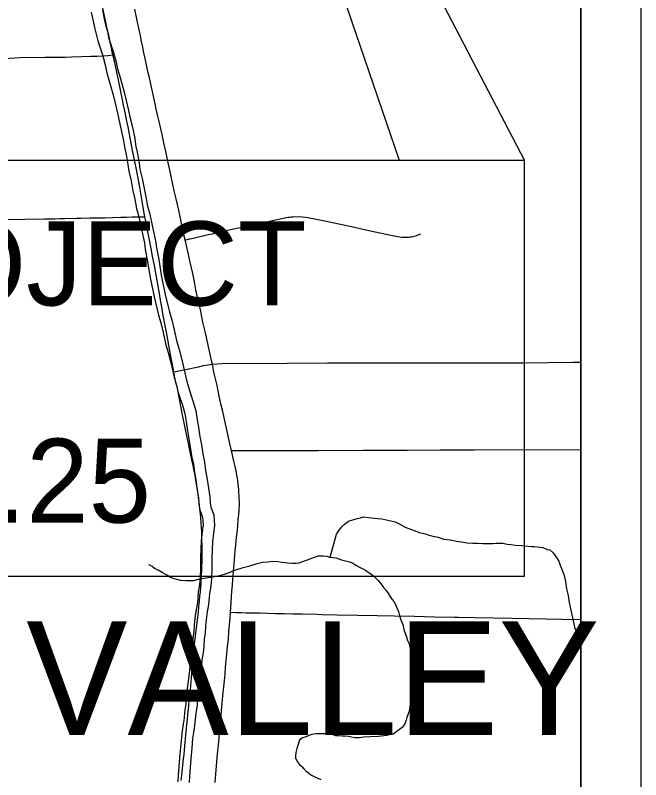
# Model space of a CAD drawing. Extents: x -59 to 82, y -3 to 49.
# Drawn here: x 7.956 to 9, y 15.607 to 16.882 of the extents above; entities that cross this region are included whole.
import ezdxf

# ---------------------------------------------------------------- set-up
doc = ezdxf.new("R2010")
doc.units = 0
for name, color, linetype in [('GM_X_City_Street', 7, 'Continuous'), ('GM_X_Corporation', 7, 'Continuous'), ('GM_X_Corporation_Text', 7, 'Continuous'), ('GM_X_County_Road', 7, 'Continuous'), ('GM_X_Minor_River', 7, 'Continuous'), ('SH_Data', 7, 'Continuous')]:
    doc.layers.add(name, color=color, linetype=linetype)

msp = doc.modelspace()

# ---------------------------------------------------------------- linework, layer by layer
at = {"layer": 'GM_X_City_Street'}
for points in [[(8.2326, 15.6056), (8.2335, 15.6148), (8.2365, 15.6421), (8.2375, 15.6493), (8.2383, 15.6565), (8.239, 15.6638), (8.2422, 15.6993), (8.2431, 15.7077), (8.2439, 15.7161), (8.2447, 15.7245), (8.2452, 15.731), (8.2458, 15.7374), (8.2465, 15.7439), (8.2472, 15.7503), (8.248, 15.757), (8.2486, 15.7636), (8.2492, 15.7703), (8.2497, 15.777), (8.2523, 15.8041), (8.2532, 15.8126), (8.2539, 15.8211), (8.2561, 15.8425), (8.2604, 15.8775), (8.2614, 15.8864), (8.2624, 15.8953), (8.2633, 15.9043), (8.2641, 15.9132), (8.2648, 15.9202), (8.2653, 15.9271), (8.2658, 15.9341), (8.2662, 15.9411), (8.2666, 15.9481), (8.267, 15.9557), (8.2673, 15.9632), (8.2676, 15.9707), (8.2677, 15.9783), (8.2676, 15.9974), (8.2673, 16.0089), (8.2669, 16.0204), (8.2665, 16.028), (8.266, 16.0355), (8.2654, 16.0431), (8.2647, 16.0507), (8.2639, 16.0582), (8.2633, 16.0647), (8.2626, 16.0711), (8.2618, 16.0775), (8.2609, 16.0839), (8.2599, 16.0903), (8.2588, 16.0967), (8.2578, 16.1036), (8.2566, 16.1106), (8.2554, 16.1175), (8.254, 16.1244), (8.2526, 16.1313), (8.2511, 16.1381), (8.2483, 16.1515), (8.2455, 16.1649), (8.2427, 16.1783), (8.24, 16.1913), (8.2383, 16.1995), (8.2366, 16.2076), (8.2339, 16.2211), (8.2263, 16.2601), (8.224, 16.2702), (8.2218, 16.2804), (8.2205, 16.2877), (8.2177, 16.3024), (8.2155, 16.3133), (8.2085, 16.3509), (8.2064, 16.3621), (8.2043, 16.3733), (8.2023, 16.3845), (8.2003, 16.3957), (8.1983, 16.4069), (8.1965, 16.4182), (8.1875, 16.4675), (8.185, 16.4803), (8.1825, 16.4931), (8.1756, 16.5293), (8.174, 16.5366), (8.172, 16.5462), (8.1698, 16.5585), (8.1668, 16.5757), (8.1652, 16.5855), (8.1637, 16.5954), (8.1579, 16.6251), (8.1557, 16.6356), (8.1536, 16.646), (8.1516, 16.6565), (8.1441, 16.696), (8.1415, 16.7082), (8.1389, 16.7204), (8.1363, 16.7326), (8.1341, 16.7439), (8.1319, 16.7552), (8.1298, 16.7664), (8.123, 16.7978), (8.1213, 16.8056), (8.1188, 16.8163), (8.1176, 16.8212), (8.1161, 16.8277), (8.1148, 16.8343), (8.1135, 16.8409), (8.1117, 16.8491), (8.1099, 16.8573), (8.1081, 16.8655), (8.1064, 16.8738), (8.1014, 16.8962)], [(7.7714, 16.8064), (7.8, 16.8071), (7.8184, 16.8073), (7.867, 16.808), (7.9098, 16.8088), (7.9641, 16.8118), (8.0054, 16.8123), (8.0277, 16.8125), (8.0389, 16.8127), (8.05, 16.813), (8.066, 16.8136), (8.082, 16.8141), (8.0926, 16.8143), (8.1101, 16.8152), (8.1188, 16.8163)], [(7.9114, 16.5408), (7.9391, 16.5416), (8.0047, 16.5427), (8.0215, 16.5429), (8.0299, 16.5431), (8.0383, 16.5433), (8.0579, 16.5438), (8.0659, 16.544), (8.0802, 16.5442), (8.105, 16.5445), (8.1185, 16.5449), (8.132, 16.5454), (8.1416, 16.5456), (8.1511, 16.5458), (8.172, 16.5462)], [(8.2392, 16.5076), (8.243, 16.5085), (8.2468, 16.5094), (8.2506, 16.5101), (8.2574, 16.5118), (8.2641, 16.5134), (8.2708, 16.5149), (8.2775, 16.5164), (8.2843, 16.5178), (8.2946, 16.5203), (8.3049, 16.5226), (8.3152, 16.5249), (8.3467, 16.5315), (8.3573, 16.5338), (8.3803, 16.539), (8.3927, 16.5417), (8.4052, 16.5443), (8.4079, 16.5448), (8.4106, 16.5453), (8.4133, 16.5457), (8.4161, 16.5461), (8.4189, 16.5463), (8.4216, 16.5465), (8.4354, 16.5461), (8.4399, 16.5455), (8.4445, 16.5448), (8.449, 16.544), (8.4535, 16.5431), (8.4579, 16.5421), (8.475, 16.5386), (8.4988, 16.5336), (8.5222, 16.5288), (8.5412, 16.5246), (8.5642, 16.5195), (8.5885, 16.5145), (8.6009, 16.512), (8.6126, 16.5122), (8.6149, 16.5125), (8.6172, 16.5129), (8.6195, 16.5133), (8.6218, 16.5138), (8.6241, 16.5144), (8.6263, 16.5151), (8.6285, 16.5159), (8.6328, 16.5176)], [(8.2205, 16.2877), (8.2397, 16.2915), (8.2615, 16.296), (8.2701, 16.2978), (8.2774, 16.2991), (8.2848, 16.3002), (8.3008, 16.3015), (8.3137, 16.3019), (8.3548, 16.3015), (8.4095, 16.302), (8.477, 16.3025), (8.5326, 16.3023), (8.6439, 16.3025), (8.8035, 16.3026), (8.8873, 16.3034), (8.9, 16.3034)], [(8.3167, 16.1564), (8.4234, 16.1561), (8.4616, 16.1564), (8.5367, 16.1567), (8.6101, 16.1569), (8.6652, 16.1572), (8.7221, 16.1576), (8.9, 16.1577)], [(8.315, 15.8866), (8.3238, 15.8862), (8.3326, 15.8859), (8.3414, 15.8856), (8.3502, 15.8854), (8.3636, 15.8852), (8.3769, 15.8849), (8.3902, 15.8845), (8.405, 15.8843), (8.4197, 15.884), (8.4345, 15.8837), (8.4592, 15.8833), (8.4675, 15.8829), (8.4928, 15.8823), (8.5271, 15.8816), (8.5598, 15.8811), (8.5884, 15.8804), (8.6224, 15.8797), (8.6556, 15.879), (8.6888, 15.8783), (8.6954, 15.8781), (8.7228, 15.8778), (8.785, 15.8766), (8.8138, 15.8759), (8.8408, 15.8754), (8.8682, 15.8748), (8.899, 15.8743), (8.9, 15.8742)]]:
    msp.add_lwpolyline(points, dxfattribs=at)
at = {"layer": 'GM_X_Corporation'}
msp.add_lwpolyline([(8.9, 14.1), (8.9, 16.9117)], dxfattribs=at)
at = {"layer": 'GM_X_County_Road'}
msp.add_lwpolyline([(8.2892, 15.6024), (8.2916, 15.6301), (8.2928, 15.6439), (8.294, 15.6547), (8.295, 15.6655), (8.296, 15.6762), (8.2969, 15.6871), (8.2982, 15.7011), (8.2996, 15.7151), (8.3006, 15.729), (8.3012, 15.7341), (8.3024, 15.7467), (8.3048, 15.7717), (8.306, 15.7831), (8.3069, 15.7944), (8.308, 15.8057), (8.3091, 15.817), (8.3103, 15.8292), (8.3115, 15.8416), (8.3125, 15.8538), (8.3135, 15.8661), (8.3144, 15.8767), (8.315, 15.8866), (8.3159, 15.9025), (8.3165, 15.9122), (8.3173, 15.9218), (8.3181, 15.9315), (8.319, 15.9411), (8.3223, 15.981), (8.323, 15.9895), (8.3237, 15.998), (8.3246, 16.0065), (8.3255, 16.015), (8.3265, 16.0234), (8.3273, 16.0319), (8.328, 16.0404), (8.3287, 16.0489), (8.3293, 16.0574), (8.3298, 16.0659), (8.3294, 16.0808), (8.3291, 16.0862), (8.3287, 16.0908), (8.3283, 16.0957), (8.3278, 16.1007), (8.3272, 16.1055), (8.3265, 16.1103), (8.3258, 16.1151), (8.325, 16.1198), (8.324, 16.1246), (8.323, 16.1293), (8.3219, 16.134), (8.3207, 16.1387), (8.3167, 16.1564), (8.3136, 16.1703), (8.3106, 16.1831), (8.3076, 16.196), (8.302, 16.2211), (8.299, 16.2343), (8.2961, 16.247), (8.2943, 16.2559), (8.2925, 16.2648), (8.2905, 16.2736), (8.2885, 16.2825), (8.2869, 16.2905), (8.2848, 16.3002), (8.2833, 16.3065), (8.2814, 16.3144), (8.2788, 16.3271), (8.2761, 16.3397), (8.2732, 16.3523), (8.2711, 16.3613), (8.2691, 16.3704), (8.2671, 16.3794), (8.2653, 16.3885), (8.2626, 16.4003), (8.26, 16.4122), (8.2574, 16.4241), (8.2547, 16.4378), (8.2519, 16.4516), (8.249, 16.4652), (8.2414, 16.4981), (8.2392, 16.5076), (8.2368, 16.5183), (8.2345, 16.5284), (8.2324, 16.5385), (8.2285, 16.5573), (8.2264, 16.5668), (8.2242, 16.5762), (8.2212, 16.5894), (8.2183, 16.6026), (8.2155, 16.6159), (8.2126, 16.6289), (8.2097, 16.642), (8.2068, 16.655), (8.2038, 16.6694), (8.2007, 16.6837), (8.1975, 16.698), (8.1953, 16.7072), (8.1932, 16.7164), (8.1911, 16.7256), (8.1892, 16.7348), (8.1797, 16.7779), (8.1772, 16.7887), (8.1749, 16.7995), (8.1726, 16.8104), (8.1705, 16.8197), (8.1685, 16.8291), (8.1664, 16.8385), (8.1645, 16.8479), (8.1629, 16.8556), (8.1613, 16.8633), (8.1598, 16.871), (8.1551, 16.8928)], dxfattribs=at)
at = {"layer": 'GM_X_Minor_River'}
for points in [[(8.0825, 16.8878), (8.0856, 16.8726), (8.0879, 16.862), (8.091, 16.8506), (8.0933, 16.8399), (8.1016, 16.8149), (8.1055, 16.7997), (8.1078, 16.7883), (8.1108, 16.7784), (8.1154, 16.7632), (8.1192, 16.7496), (8.1223, 16.7359), (8.1261, 16.7192), (8.1284, 16.7086), (8.1322, 16.6934), (8.136, 16.6759), (8.1384, 16.66), (8.1406, 16.6501), (8.1437, 16.6334), (8.1453, 16.622), (8.1491, 16.6061), (8.1521, 16.5894), (8.1552, 16.5757), (8.1583, 16.5597), (8.1621, 16.5461), (8.1659, 16.5278), (8.1713, 16.5028), (8.1728, 16.4914), (8.1767, 16.4716), (8.1782, 16.461), (8.1813, 16.442), (8.1836, 16.4314), (8.1874, 16.4124), (8.195, 16.382), (8.1988, 16.3691), (8.2027, 16.3532), (8.2065, 16.335), (8.2111, 16.3198), (8.2157, 16.3008), (8.2203, 16.281), (8.2241, 16.2666), (8.2279, 16.2529), (8.231, 16.2431), (8.2348, 16.2317), (8.2386, 16.218), (8.2409, 16.2044), (8.2432, 16.1892), (8.2447, 16.1793), (8.2478, 16.1626), (8.2501, 16.1474), (8.2532, 16.1337), (8.2547, 16.1193), (8.257, 16.1079), (8.2585, 16.098), (8.2616, 16.0768), (8.2624, 16.0669), (8.2639, 16.057), (8.2685, 16.0449), (8.2693, 16.0319), (8.2678, 16.0205), (8.2663, 16.0053), (8.2649, 15.978), (8.2649, 15.9605), (8.2642, 15.9438), (8.2635, 15.9324), (8.2612, 15.9202), (8.2597, 15.902), (8.2575, 15.8906), (8.256, 15.8807), (8.2545, 15.8655), (8.2538, 15.8534), (8.2523, 15.8435), (8.2516, 15.8313), (8.2508, 15.8214), (8.2486, 15.81), (8.2478, 15.7994), (8.2463, 15.7895), (8.2449, 15.7758), (8.2434, 15.7629), (8.2411, 15.7477), (8.2404, 15.7333), (8.2382, 15.7196), (8.2374, 15.7097), (8.2359, 15.6998), (8.2344, 15.6884), (8.233, 15.6778), (8.2315, 15.6611), (8.23, 15.6436), (8.2278, 15.614), (8.2271, 15.6033)], [(8.1013, 16.8908), (8.1042, 16.8765), (8.1063, 16.8664), (8.1094, 16.855), (8.1116, 16.845), (8.1198, 16.8202), (8.1239, 16.8039), (8.1262, 16.793), (8.1289, 16.784), (8.1336, 16.7685), (8.1376, 16.7542), (8.1408, 16.7401), (8.1446, 16.7233), (8.1468, 16.7129), (8.1507, 16.6977), (8.1547, 16.6793), (8.157, 16.6635), (8.1592, 16.654), (8.1624, 16.6364), (8.1639, 16.6255), (8.1676, 16.61), (8.1707, 16.5931), (8.1738, 16.5795), (8.1767, 16.5641), (8.1805, 16.5506), (8.1845, 16.5318), (8.19, 16.506), (8.1915, 16.4945), (8.1953, 16.4748), (8.1969, 16.4639), (8.1999, 16.4455), (8.2021, 16.4353), (8.2059, 16.4166), (8.2133, 16.387), (8.2172, 16.374), (8.2212, 16.3573), (8.2249, 16.3396), (8.2294, 16.3247), (8.2341, 16.3052), (8.2387, 16.2856), (8.2424, 16.2716), (8.2461, 16.2583), (8.249, 16.2489), (8.2529, 16.2372), (8.2571, 16.2222), (8.2596, 16.2074), (8.2619, 16.192), (8.2634, 16.1825), (8.2665, 16.1657), (8.2687, 16.1509), (8.2719, 16.1368), (8.2735, 16.1222), (8.2757, 16.1112), (8.2773, 16.1008), (8.2805, 16.0789), (8.2812, 16.0691), (8.2824, 16.0619), (8.2873, 16.0489), (8.2883, 16.0313), (8.2866, 16.0184), (8.2852, 16.0039), (8.2838, 15.9775), (8.2839, 15.9601), (8.2831, 15.9428), (8.2823, 15.9301), (8.28, 15.9177), (8.2785, 15.8994), (8.2762, 15.8873), (8.2748, 15.8784), (8.2734, 15.864), (8.2726, 15.8514), (8.2712, 15.8415), (8.2705, 15.83), (8.2696, 15.8189), (8.2674, 15.8075), (8.2667, 15.7973), (8.2651, 15.7871), (8.2637, 15.7737), (8.2622, 15.7605), (8.26, 15.7459), (8.2593, 15.7313), (8.257, 15.7174), (8.2563, 15.7076), (8.2547, 15.6972), (8.2532, 15.6859), (8.2518, 15.6756), (8.2504, 15.6594), (8.2489, 15.6421), (8.2467, 15.6126), (8.246, 15.6021)], [(8.4815, 15.9782), (8.4921, 16.0165), (8.4958, 16.0227), (8.501, 16.0288), (8.5048, 16.0327), (8.5123, 16.0381), (8.5191, 16.0405), (8.5267, 16.0429), (8.532, 16.0437), (8.5373, 16.0453), (8.5457, 16.0447), (8.5556, 16.0433), (8.5678, 16.042), (8.5777, 16.0398), (8.5899, 16.037), (8.5976, 16.0333), (8.6068, 16.0281), (8.6305, 16.0193), (8.6351, 16.0186), (8.6404, 16.0172), (8.645, 16.0157), (8.6527, 16.0136), (8.6618, 16.0114), (8.671, 16.0085), (8.6824, 16.0071), (8.6916, 16.005), (8.7008, 16.0036), (8.7099, 16.0022), (8.7198, 16.0016), (8.7282, 16.0017), (8.7366, 16.0011), (8.7449, 16.0012), (8.7533, 16.0013), (8.7586, 16.0014), (8.7639, 16.0015), (8.77, 16.0016), (8.7769, 16.0002), (8.783, 15.9995), (8.7906, 15.9981), (8.8013, 15.9975), (8.8119, 15.9969), (8.818, 15.9962), (8.8218, 15.9963), (8.8279, 15.9956), (8.8363, 15.9942), (8.844, 15.9913), (8.8485, 15.9906), (8.8539, 15.9853), (8.8594, 15.9778), (8.8633, 15.9718), (8.8657, 15.9649), (8.8689, 15.9566), (8.8721, 15.9475), (8.8745, 15.9377), (8.8762, 15.9255), (8.8787, 15.9141), (8.8804, 15.9028), (8.8902, 15.8595), (8.8965, 15.8474), (8.9, 15.8369)], [(8.4625, 15.9804), (8.4292, 15.9685), (8.4254, 15.9676), (8.4186, 15.9676), (8.4102, 15.9682), (8.4011, 15.9696), (8.3943, 15.9703), (8.3851, 15.971), (8.3776, 15.9701), (8.3685, 15.9692), (8.3571, 15.9668), (8.345, 15.9629), (8.3337, 15.9597), (8.3253, 15.9573), (8.3185, 15.955), (8.314, 15.9526), (8.3087, 15.951), (8.3042, 15.9495), (8.2966, 15.9471), (8.2891, 15.9455), (8.2633, 15.9414), (8.2527, 15.939), (8.2405, 15.9388), (8.2314, 15.9395), (8.2253, 15.9409), (8.2208, 15.9424), (8.2146, 15.9446), (8.2085, 15.9483), (8.2009, 15.9528), (8.194, 15.9565), (8.1879, 15.9595), (8.184, 15.9625), (8.1802, 15.9647), (8.1779, 15.9654)], [(8.4625, 15.9804), (8.4699, 15.9804), (8.476, 15.9798), (8.4806, 15.9783), (8.4859, 15.9776), (8.4912, 15.9769), (8.4951, 15.9755), (8.5004, 15.974), (8.5157, 15.9697), (8.5195, 15.9682), (8.5241, 15.9652), (8.5295, 15.9623), (8.5349, 15.9593), (8.5403, 15.9564), (8.5449, 15.9534), (8.5495, 15.9504), (8.5541, 15.9467), (8.558, 15.9429), (8.5618, 15.9392), (8.5657, 15.9347), (8.5704, 15.9279), (8.575, 15.9226), (8.5789, 15.9173), (8.5828, 15.9106), (8.5875, 15.9045), (8.5906, 15.8993), (8.593, 15.894), (8.5954, 15.8879), (8.597, 15.8811), (8.5994, 15.8735), (8.6026, 15.8659), (8.605, 15.8553), (8.6082, 15.847), (8.6106, 15.8394), (8.613, 15.8349), (8.6146, 15.8281), (8.6162, 15.8212), (8.6172, 15.8114), (8.6189, 15.8007), (8.6198, 15.7878), (8.62, 15.7749), (8.6195, 15.7642), (8.6188, 15.7574), (8.6182, 15.7497), (8.6175, 15.7452), (8.6168, 15.7398), (8.6161, 15.7353), (8.6147, 15.7291), (8.614, 15.723), (8.6119, 15.7169), (8.6097, 15.7108), (8.6082, 15.7062), (8.6053, 15.6993), (8.6016, 15.6939), (8.5865, 15.6831), (8.5828, 15.6822), (8.5759, 15.6806), (8.5615, 15.6789), (8.5486, 15.6787), (8.5379, 15.6778), (8.5296, 15.6769), (8.5227, 15.6768), (8.5174, 15.6782), (8.5121, 15.6789), (8.5067, 15.6796), (8.5014, 15.6795), (8.4953, 15.6802), (8.4907, 15.6801), (8.4838, 15.6831), (8.477, 15.6837), (8.4653, 15.6836)], [(8.4653, 15.6836), (8.4574, 15.6838), (8.4544, 15.683), (8.4506, 15.6822), (8.4461, 15.6806), (8.4415, 15.6783), (8.4355, 15.6767), (8.4302, 15.6728), (8.428, 15.6659), (8.4259, 15.6591), (8.4244, 15.6522), (8.4237, 15.6476), (8.4238, 15.6431), (8.4269, 15.637), (8.43, 15.6325), (8.4339, 15.6288), (8.4377, 15.625), (8.4416, 15.6213), (8.4454, 15.6183), (8.4492, 15.6153), (8.4546, 15.6123), (8.4661, 15.6072)]]:
    msp.add_lwpolyline(points, dxfattribs=at)
at = {"layer": 'SH_Data'}
for p, q in [((9, 21), (9, 14)), ((8.9, 20.9), (8.9, 14.1))]:
    msp.add_line(p, q, dxfattribs=at)
for points in [[(8.9, 20.9), (2.1, 20.9), (2.1, 14.1), (8.9, 14.1)], [(8.5972, 16.6402), (8.1995, 17.8028), (8.8057, 16.6402)], [(7.0482, 15.9468), (8.8057, 15.9468), (8.8057, 16.6402), (7.0482, 16.6402)], [(7.0482, 15.9468), (8.8057, 15.9468), (8.8057, 16.6402), (7.0482, 16.6402)]]:
    msp.add_lwpolyline(points, close=True, dxfattribs=at)
msp.add_lwpolyline([(8.9, 16.9117), (8.9, 14.1)], dxfattribs=at)

# ---------------------------------------------------------------- texts
at = {"layer": 'GM_X_Corporation_Text'}
msp.add_text('VALLEY', height=0.18939, rotation=0, dxfattribs=at).set_placement((7.9741, 15.6818))
at = {"layer": 'SH_Data'}
for s, p in [('END PROJECT', (7.1208, 16.3983)), ('S.L.M. 15.25', (7.1208, 16.0359))]:
    msp.add_text(s, height=0.14, dxfattribs=at).set_placement(p)

doc.saveas('drawing.dxf')
